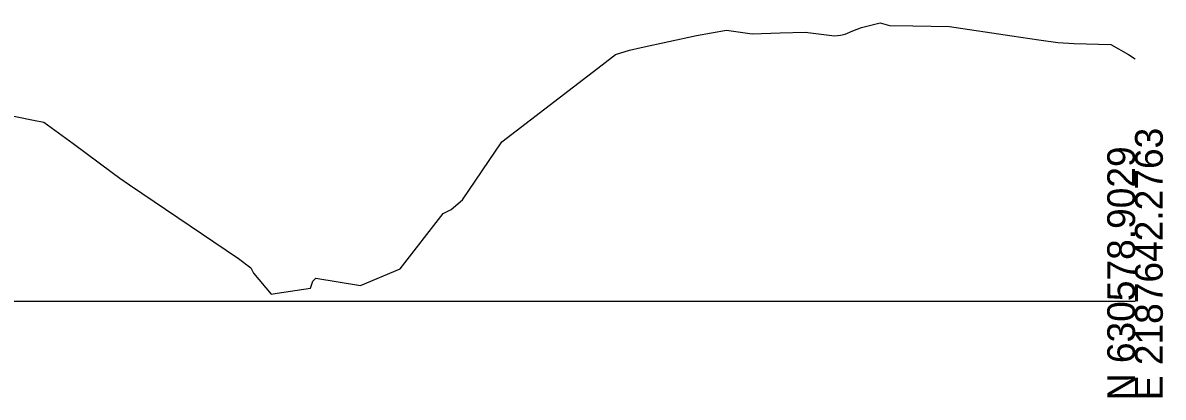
# Model space of a CAD drawing. Extents: x -26 to 4903, y -1010 to 9587.
# Drawn here: x 187.8 to 302.8, y 9490.3 to 9528.1 of the extents above; entities that cross this region are included whole.
import ezdxf

# ---------------------------------------------------------------- set-up
doc = ezdxf.new("R2010")
doc.units = 0
doc.layers.add('Exist Cross Section Cell', color=7, linetype='Continuous')
doc.layers.add('Exist XS Ground Line', color=7, linetype='Continuous')

msp = doc.modelspace()

# ---------------------------------------------------------------- linework, layer by layer
at = {"layer": 'Exist Cross Section Cell'}
msp.add_line((150, 9500), (300, 9500), dxfattribs=at)
at = {"layer": 'Exist XS Ground Line'}
for p, q in [((271.55, 9527.25), (272.42, 9527.61)), ((272.42, 9527.61), (274.29, 9528.07)), ((274.29, 9528.07), (275.24, 9527.8)), ((275.24, 9527.8), (277.58, 9527.76)), ((277.58, 9527.76), (281.28, 9527.7)), ((281.28, 9527.7), (287.57, 9526.74)), ((250.2, 9525.57), (255.77, 9526.79)), ((255.77, 9526.79), (258.81, 9527.34)), ((258.81, 9527.34), (261.37, 9526.95)), ((261.37, 9526.95), (264.19, 9527.05)), ((264.19, 9527.05), (266.74, 9527.14)), ((266.74, 9527.14), (267.53, 9527.04)), ((267.53, 9527.04), (269.7, 9526.76)), ((269.7, 9526.76), (270.3, 9526.81)), ((270.3, 9526.81), (270.75, 9526.92)), ((270.75, 9526.92), (271.55, 9527.25)), ((287.57, 9526.74), (290.31, 9526.34)), ((290.31, 9526.34), (292.21, 9526.07)), ((247.61, 9524.86), (249, 9525.32)), ((249, 9525.32), (250.2, 9525.57)), ((292.21, 9526.07), (293.85, 9525.99)), ((293.85, 9525.99), (297.57, 9525.87)), ((297.57, 9525.87), (299.33, 9524.87)), ((246.24, 9523.83), (247.61, 9524.86)), ((299.33, 9524.87), (300, 9524.44)), ((236.12, 9516.08), (246.24, 9523.83)), ((183.33, 9519.37), (188.89, 9518.26)), ((188.89, 9518.26), (189.95, 9518.05)), ((189.95, 9518.05), (192.9, 9515.91)), ((192.9, 9515.91), (196.84, 9512.98)), ((232.17, 9510.21), (236.12, 9516.08)), ((196.84, 9512.98), (197.61, 9512.4)), ((197.61, 9512.4), (198.57, 9511.74)), ((198.57, 9511.74), (209.57, 9504.29)), ((231.02, 9509.23), (232.17, 9510.21)), ((230.21, 9508.84), (231.02, 9509.23)), ((225.87, 9503.27), (230.21, 9508.84)), ((209.57, 9504.29), (210.81, 9503.35)), ((210.81, 9503.35), (211.09, 9502.81)), ((221.87, 9501.59), (225.87, 9503.27)), ((211.09, 9502.81), (212.87, 9500.69)), ((217.06, 9502.01), (217.38, 9502.3)), ((217.38, 9502.3), (221.87, 9501.59)), ((213.47, 9500.81), (216.85, 9501.32)), ((216.85, 9501.32), (217.06, 9502.01)), ((212.87, 9500.69), (213.47, 9500.81))]:
    msp.add_line(p, q, dxfattribs=at)

# ---------------------------------------------------------------- texts
at = {"layer": 'Exist Cross Section Cell'}
for s, p in [('E 2187642.2763', (302.8, 9490)), ('N 630578.9029', (300, 9490))]:
    msp.add_text(s, height=2.8, rotation=90, dxfattribs=at).set_placement(p)

doc.saveas('drawing.dxf')
